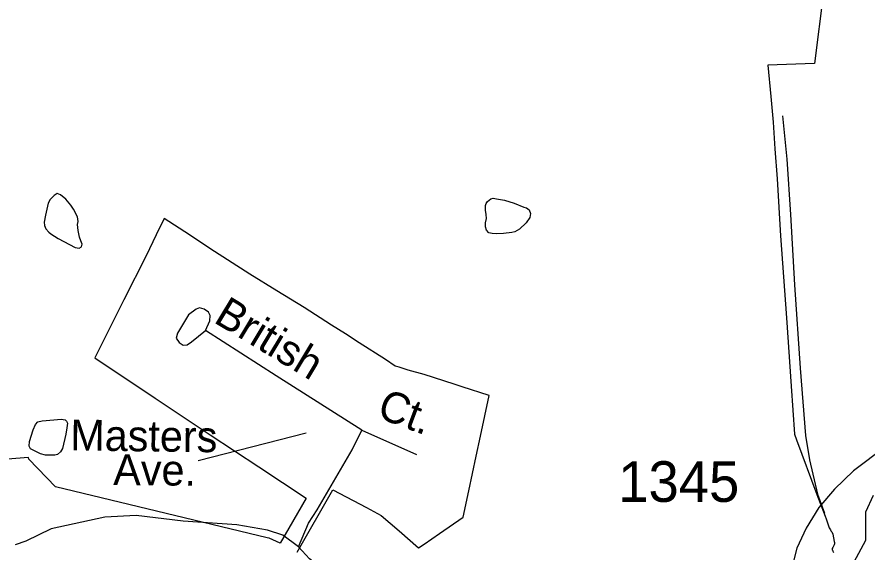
# Model space of a CAD drawing. Extents: x 2082433 to 2279600, y 546599 to 755198.
# Drawn here: x 2178826 to 2181437, y 626602 to 628246 of the extents above; entities that cross this region are included whole.
import ezdxf

# ---------------------------------------------------------------- set-up
doc = ezdxf.new("R2010")
doc.units = 0
for name, color, linetype in [('Exist Boundary Political City Limit New', 7, 'Continuous'), ('Exist Hydrographic Lake Shore Label', 7, 'Continuous'), ('Exist Hydrographic Misc Water Feature', 7, 'Continuous'), ('Exist Road Non-System Type 51', 7, 'Continuous'), ('Exist Road Non-System Type 51 Label', 7, 'Continuous'), ('Exist Road Secondary Type 51 Attributed', 7, 'Continuous'), ('Exist Road Secondary Type 51 Number Label', 7, 'Continuous'), ('Map Preparation Boundary City Limit Buffer Line', 7, 'Continuous')]:
    doc.layers.add(name, color=color, linetype=linetype)

msp = doc.modelspace()

# ---------------------------------------------------------------- linework, layer by layer
at = {"layer": 'Exist Boundary Political City Limit New'}
for points in [[(2181303.8, 628323.5), (2181276.2, 628103.2), (2181133, 628098.5), (2181142.2, 628002.1), (2181149.2, 627923), (2181154.5, 627840.9), (2181161.5, 627748.4), (2181172, 627573.8), (2181189.8, 627321.6), (2181204.5, 627112.2), (2181214.8, 626964.5), (2181221.2, 626947.4), (2181283.8, 626778.8), (2181308.5, 626712.4), (2181311.5, 626703.9), (2181319, 626683), (2181321.2, 626676.6), (2181325, 626669.9), (2181326.5, 626667.6), (2181328, 626665.7), (2181329, 626664.5), (2181332.2, 626657.4), (2181334.2, 626646), (2181336.5, 626634.4), (2181337.2, 626631), (2181337.5, 626627.5), (2181337, 626624.1), (2181334.8, 626620.2), (2181332, 626616.6), (2181330.2, 626613.1), (2181330.2, 626611.4), (2181330.5, 626609.4), (2181331, 626607.8), (2181332.5, 626604.4), (2181334.5, 626600.8)], [(2179624.8, 627405.1), (2179542, 627456.1), (2179419, 627534.9), (2179356, 627576.5), (2179279, 627627.4), (2179254.2, 627576.5), (2179222.8, 627512.4), (2179154.2, 627376.8), (2179066, 627199.1), (2179250.5, 627074.7), (2179419.5, 626962.2), (2179569, 626863.8), (2179714.2, 626767.2), (2179634.5, 626629.4), (2179601.5, 626645.2), (2179595, 626645.7), (2178945.2, 626802.4), (2178862.8, 626888), (2178861.5, 626892.4), (2178694.2, 626879.4)], [(2179687, 626601.5), (2179797, 626793.2), (2179899.5, 626738.6), (2179945.2, 626714.6), (2180000, 626667.1), (2180059.8, 626615.2), (2180077.2, 626626.5), (2180124, 626658.8), (2180196.5, 626709.4), (2180214, 626790.7), (2180236.8, 626896.5), (2180250, 626958.1), (2180276.8, 627082.8), (2180193.8, 627109.8), (2180169.8, 627117.6), (2180077.2, 627147.6), (2180028.5, 627161.4), (2180000, 627170.1), (2179988.5, 627173.6), (2179958, 627193.4), (2179877.8, 627245.1), (2179835.2, 627272.2), (2179793, 627299.4), (2179709, 627353.7), (2179624.8, 627405.1)]]:
    msp.add_lwpolyline(points, dxfattribs=at)
at = {"layer": 'Exist Hydrographic Lake Shore Label'}
msp.add_lwpolyline([(2181448, 626383.8), (2181397.1, 626471.7), (2181383.3, 626545.8), (2181434.2, 626638.3), (2181434.2, 626726.2), (2181457.3, 626777.1)], dxfattribs=at)
at = {"layer": 'Exist Hydrographic Misc Water Feature'}
for points in [[(2178952.5, 627565.8), (2179005, 627538.1), (2179016.9, 627536.2), (2179024.9, 627540.3), (2179027, 627548.1), (2179022.7, 627558.1), (2179018.8, 627570.1), (2179014.5, 627590.1), (2179012.4, 627608.3), (2179014.5, 627618.1), (2179012.6, 627632.2), (2178999.9, 627656), (2178992.1, 627668.1), (2178976.1, 627686), (2178960.1, 627699.7), (2178949.7, 627703.7), (2178940.2, 627697.9), (2178927.9, 627685.5), (2178922.2, 627673.9), (2178914.4, 627637.7), (2178910.3, 627615.6), (2178910.7, 627605.4), (2178914.6, 627595.5), (2178924.4, 627585.5), (2178930.8, 627579.7), (2178952.5, 627565.8)], [(2180320.4, 627581.4), (2180298.1, 627579.5), (2180286, 627581.3), (2180276.2, 627583.2), (2180268.2, 627591.3), (2180265.9, 627601.4), (2180265.9, 627613.2), (2180268.2, 627627.1), (2180267.9, 627639.2), (2180265.7, 627652.9), (2180265.9, 627667.1), (2180267.7, 627673.3), (2180271.6, 627679.2), (2180281.5, 627687.1), (2180289.5, 627689.1), (2180299.7, 627687.1), (2180323.9, 627683.5), (2180353.7, 627673.7), (2180383.6, 627661.9), (2180391.8, 627659.9), (2180399.6, 627653.8), (2180403.7, 627641.9), (2180402.1, 627629.9), (2180390, 627613.9), (2180370.1, 627593.8), (2180356.1, 627585.8), (2180346.3, 627583.6), (2180320.4, 627581.4)], [(2178976.1, 626964.1), (2178966.7, 626920.1), (2178960.3, 626910.1), (2178950.5, 626901.9), (2178942.5, 626899.8), (2178932.2, 626900.1), (2178914.4, 626900), (2178898.4, 626903.6), (2178872.4, 626917.7), (2178868.3, 626919.5), (2178864.2, 626927.5), (2178864.4, 626941.6), (2178876.3, 626977.6), (2178883.6, 626993.9), (2178890.2, 627001.8), (2178903.9, 627005.8), (2178939.6, 627008.1), (2178962, 627010), (2178974.1, 627008.2), (2178978.2, 627004.4), (2178981.7, 626998.1), (2178979.8, 626984.2), (2178976.1, 626964.1)]]:
    msp.add_lwpolyline(points, dxfattribs=at)
at = {"layer": 'Exist Road Non-System Type 51'}
msp.add_line((2179885.5, 626976.4), (2180053.6, 626902.3), dxfattribs=at)
for points in [[(2181177.6, 627942.8), (2181190.9, 627808.9), (2181202, 627639.6), (2181215.2, 627423.4), (2181231.8, 627167.3), (2181248.4, 626959.8), (2181260.6, 626885.2), (2181284.9, 626779.5), (2181307.1, 626722)], [(2179885.5, 626976.4), (2179622.2, 627143.5), (2179405.4, 627282.9)], [(2179690.8, 626618.5), (2179721.8, 626690.5), (2179748.3, 626731.4), (2179855.6, 626916.7), (2179885.5, 626976.4)], [(2179690.8, 626618.5), (2179643.2, 626653.9), (2179595.6, 626669.4), (2179501.6, 626686), (2179336.8, 626697.1), (2179193, 626714.2), (2179096.7, 626709.8), (2178931.9, 626673.3), (2178853.3, 626635.7), (2178821.2, 626624.1)], [(2180839.1, 625775), (2180800.4, 625777.2), (2180748.4, 625791.6), (2180678.7, 625828.1), (2180467.4, 625947), (2180336.8, 626030), (2180224, 626117.4), (2180178.7, 626167.7), (2180120, 626239.6), (2179903.2, 626438.8), (2179725.1, 626581.5), (2179690.8, 626618.5)]]:
    msp.add_lwpolyline(points, dxfattribs=at)
msp.add_lwpolyline([(2179405.4, 627282.9), (2179418.6, 627312.2), (2179419.7, 627328.8), (2179414.2, 627338.7), (2179400.9, 627348.7), (2179386.6, 627352), (2179376.6, 627348.7), (2179353.4, 627331), (2179319.1, 627274.6), (2179315.8, 627259.1), (2179324.6, 627245.8), (2179336.8, 627238.1), (2179348.9, 627239.2), (2179362.2, 627248)], close=True, dxfattribs=at)
at = {"layer": 'Exist Road Non-System Type 51 Label'}
msp.add_lwpolyline([(2179382.5, 626883.8), (2179714.5, 626968.5)], dxfattribs=at)
at = {"layer": 'Exist Road Secondary Type 51 Attributed'}
msp.add_lwpolyline([(2183558.5, 627026), (2183334.3, 627121.7), (2182894.3, 627300.6), (2182600.7, 627431.6), (2182525.1, 627453.6), (2182455.8, 627460.7), (2182406.7, 627461.5), (2182301.7, 627429.7), (2182235.9, 627395), (2181999.4, 627244.5), (2181658.8, 627027.3), (2181495.1, 626926.6), (2181396, 626851.4), (2181337.4, 626795.2), (2181289.6, 626739), (2181250.2, 626675.7), (2181221.5, 626613.6), (2181178.5, 626442.7), (2181158.2, 626340), (2181143.8, 626237.2), (2181135.5, 626172.7), (2181134.3, 626063.9), (2181130.7, 625961.2)], dxfattribs=at)
at = {"layer": 'Map Preparation Boundary City Limit Buffer Line'}
for points in [[(2181303.8, 628323.5), (2181276.2, 628103.2), (2181133, 628098.5), (2181142.2, 628002.1), (2181149.2, 627923), (2181154.5, 627840.9), (2181161.5, 627748.4), (2181172, 627573.8), (2181189.8, 627321.6), (2181204.5, 627112.2), (2181214.8, 626964.5), (2181221.2, 626947.4), (2181283.8, 626778.8), (2181308.5, 626712.4), (2181311.5, 626703.9), (2181319, 626683), (2181321.2, 626676.6), (2181325, 626669.9), (2181326.5, 626667.6), (2181328, 626665.7), (2181329, 626664.5), (2181332.2, 626657.4), (2181334.2, 626646), (2181336.5, 626634.4), (2181337.2, 626631), (2181337.5, 626627.5), (2181337, 626624.1), (2181334.8, 626620.2), (2181332, 626616.6), (2181330.2, 626613.1), (2181330.2, 626611.4), (2181330.5, 626609.4), (2181331, 626607.8), (2181332.5, 626604.4), (2181334.5, 626600.8)], [(2179624.8, 627405.1), (2179542, 627456.1), (2179419, 627534.9), (2179356, 627576.5), (2179279, 627627.4), (2179254.2, 627576.5), (2179222.8, 627512.4), (2179154.2, 627376.8), (2179066, 627199.1), (2179250.5, 627074.7), (2179419.5, 626962.2), (2179569, 626863.8), (2179714.2, 626767.2), (2179634.5, 626629.4), (2179601.5, 626645.2), (2179595, 626645.7), (2178945.2, 626802.4), (2178862.8, 626888), (2178861.5, 626892.4), (2178694.2, 626879.4)], [(2179687, 626601.5), (2179797, 626793.2), (2179899.5, 626738.6), (2179945.2, 626714.6), (2180000, 626667.1), (2180059.8, 626615.2), (2180077.2, 626626.5), (2180124, 626658.8), (2180196.5, 626709.4), (2180214, 626790.7), (2180236.8, 626896.5), (2180250, 626958.1), (2180276.8, 627082.8), (2180193.8, 627109.8), (2180169.8, 627117.6), (2180077.2, 627147.6), (2180028.5, 627161.4), (2180000, 627170.1), (2179988.5, 627173.6), (2179958, 627193.4), (2179877.8, 627245.1), (2179835.2, 627272.2), (2179793, 627299.4), (2179709, 627353.7), (2179624.8, 627405.1)]]:
    msp.add_lwpolyline(points, dxfattribs=at)

# ---------------------------------------------------------------- texts
at = {"layer": 'Exist Road Non-System Type 51 Label'}
for s, rotation, p in [('British', 328.9764, (2179427, 627309.8)), ('Ct.', 339.5142, (2179928.2, 627017.2)), ('Masters', 359.2617, (2178989.6, 626914.5)), ('Ave.', 359.4715, (2179121.7, 626808.1))]:
    msp.add_text(s, height=95, rotation=rotation, dxfattribs=at).set_placement(p)
at = {"layer": 'Exist Road Secondary Type 51 Number Label'}
msp.add_text('1345', height=125, dxfattribs=at).set_placement((2180673.3, 626756.2))

doc.saveas('drawing.dxf')
